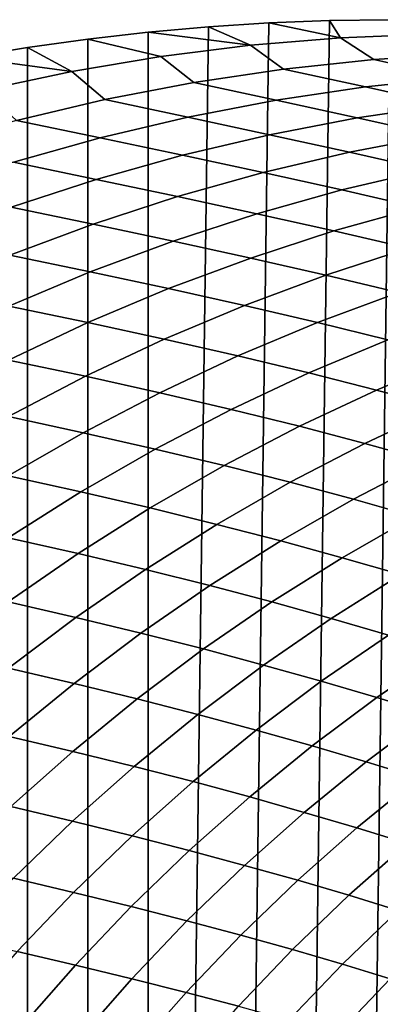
# Model space of a CAD drawing. Header units: metres. Extents: x -166 to 33, y -71 to 34.
# Tile 292 of 332: x -4.1 to -0.38, y 13.3 to 23.47. Entities that reach past the tile are written whole.
import ezdxf

# ---------------------------------------------------------------- set-up
doc = ezdxf.new("R2010")
doc.units = ezdxf.units.M
doc.layers.add('solid_12208131', color=7, linetype='CONTINUOUS')

msp = doc.modelspace()

# ---------------------------------------------------------------- linework, layer by layer
at = {"layer": 'solid_12208131'}
for points in [[(-1.717989, 23.206047, 3.289073), (-2.151137, 23.398741, -0.2), (-2.774476, 23.342779, -0.2)], [(-2.774475, -23.342779, -0.2), (-2.774476, 23.342779, -0.2), (-2.151137, 23.398741, -0.2)], [(-2.774475, -23.342779, -0.2), (-2.151137, 23.398741, -0.2), (-1.527616, 23.438745, -0.2), (-2.151136, -23.398741, -0.2)], [(-1.717989, 23.206047, 3.289073), (-0.789538, 23.283529, 3.093416), (-1.527616, 23.438745, -0.2), (-2.151137, 23.398741, -0.2)], [(-2.151136, -23.398741, -0.2), (-1.527616, 23.438745, -0.2), (-0.904007, 23.462786, -0.2), (-1.527616, -23.438745, -0.2)], [(-1.527616, -23.438745, -0.2), (-0.904007, 23.462786, -0.2), (-0.280734, 23.470848, -0.2), (-0.904007, -23.462786, -0.2)], [(-0.789538, 23.283529, 3.093416), (-0.904007, 23.462786, -0.2), (-1.527616, 23.438745, -0.2)], [(-0.789538, 23.283529, 3.093416), (0.141186, 23.322109, 2.89728), (-0.280734, 23.470848, -0.2), (-0.904007, 23.462786, -0.2)], [(-0.904007, -23.462786, -0.2), (-0.280734, 23.470848, -0.2), (0.342411, 23.462917, -0.2), (-0.280734, -23.470848, -0.2)], [(-2.642634, 23.089973, 3.483927), (-1.717989, 23.206047, 3.289073), (-2.774476, 23.342779, -0.2), (-3.397375, 23.270796, -0.2)], [(-2.774475, -23.342779, -0.2), (-3.397374, -23.270798, -0.2), (-3.397375, 23.270796, -0.2), (-2.774476, 23.342779, -0.2)], [(-0.444614, 23.059494, 7.168937), (0.489808, 23.119196, 6.974254), (0.141186, 23.322109, 2.89728), (-0.789538, 23.283529, 3.093416)], [(-3.561941, 22.935623, 3.677657), (-2.642634, 23.089973, 3.483927), (-3.397375, 23.270796, -0.2), (-4.019482, 23.182823, -0.2)], [(-3.397374, -23.270798, -0.2), (-4.019482, -23.182823, -0.2), (-4.019482, 23.182823, -0.2), (-3.397375, 23.270796, -0.2)], [(-2.302404, 22.822191, 7.555998), (-1.375878, 22.960386, 7.362961), (-1.717989, 23.206047, 3.289073), (-2.642634, 23.089973, 3.483927)], [(-1.375878, 22.960386, 7.362961), (-0.444614, 23.059494, 7.168937), (-0.789538, 23.283529, 3.093416), (-1.717989, 23.206047, 3.289073)], [(-3.561941, 22.935623, 3.677657), (-4.019482, 23.182823, -0.2), (-4.639241, 23.078981, -0.2)], [(-4.019482, -23.182823, -0.2), (-4.63924, -23.078981, -0.2), (-4.639241, 23.078981, -0.2), (-4.019482, 23.182823, -0.2)], [(-3.222612, 22.645229, 7.747719), (-2.302404, 22.822191, 7.555998), (-2.642634, 23.089973, 3.483927), (-3.561941, 22.935623, 3.677657)], [(0.392262, 22.874111, 11.139248), (1.319751, 22.933334, 10.948932), (0.489808, 23.119196, 6.974254), (-0.444614, 23.059494, 7.168937)], [(-4.474378, 22.743303, 3.869939), (-3.561941, 22.935623, 3.677657), (-4.639241, 23.078981, -0.2), (-4.832397, 23.043291, -0.2)], [(-0.532091, 22.775797, 11.328921), (0.392262, 22.874111, 11.139248), (-0.444614, 23.059494, 7.168937), (-1.375878, 22.960386, 7.362961)], [(-4.134924, 22.429825, 7.937795), (-3.222612, 22.645229, 7.747719), (-3.561941, 22.935623, 3.677657), (-4.474378, 22.743303, 3.869939)], [(-1.451741, 22.638712, 11.517631), (-0.532091, 22.775797, 11.328921), (-1.375878, 22.960386, 7.362961), (-2.302404, 22.822191, 7.555998)], [(-2.365121, 22.463173, 11.705051), (-1.451741, 22.638712, 11.517631), (-2.302404, 22.822191, 7.555998), (-3.222612, 22.645229, 7.747719)], [(0.297725, 22.592165, 15.295543), (1.215322, 22.689686, 15.110834), (0.392262, 22.874111, 11.139248), (-0.532091, 22.775797, 11.328921)], [(-0.615203, 22.456182, 15.479311), (0.297725, 22.592165, 15.295543), (-0.532091, 22.775797, 11.328921), (-1.451741, 22.638712, 11.517631)], [(-3.270662, 22.249498, 11.890865), (-2.365121, 22.463173, 11.705051), (-3.222612, 22.645229, 7.747719), (-4.134924, 22.429825, 7.937795)], [(-1.521907, 22.282059, 15.661827), (-0.615203, 22.456182, 15.479311), (-1.451741, 22.638712, 11.517631), (-2.365121, 22.463173, 11.705051)], [(0.204393, 22.274042, 19.44158), (1.11072, 22.40892, 19.263346), (0.297725, 22.592165, 15.295543), (-0.615203, 22.456182, 15.479311)], [(-4.166797, 21.998007, 12.074748), (-3.270662, 22.249498, 11.890865), (-4.134924, 22.429825, 7.937795), (-5.037759, 22.176296, 8.125896)], [(-2.42083, 22.070107, 15.842776), (-1.521907, 22.282059, 15.661827), (-2.365121, 22.463173, 11.705051), (-3.270662, 22.249498, 11.890865)], [(-0.695755, 22.10133, 19.618599), (0.204393, 22.274042, 19.44158), (-0.615203, 22.456182, 15.479311), (-1.521907, 22.282059, 15.661827)], [(-1.588177, 21.891094, 19.794098), (-0.695755, 22.10133, 19.618599), (-1.521907, 22.282059, 15.661827), (-2.42083, 22.070107, 15.842776)], [(0.110549, 21.920427, 23.575884), (1.004227, 22.091726, 23.404945), (0.204393, 22.274042, 19.44158), (-0.695755, 22.10133, 19.618599)], [(-3.310415, 21.820642, 16.021847), (-2.42083, 22.070107, 15.842776), (-3.270662, 22.249498, 11.890865), (-4.166797, 21.998007, 12.074748)], [(-2.47133, 21.643654, 19.967773), (-1.588177, 21.891094, 19.794098), (-2.42083, 22.070107, 15.842776), (-3.310415, 21.820642, 16.021847)], [(-0.77546, 21.711914, 23.745356), (0.110549, 21.920427, 23.575884), (-0.695755, 22.10133, 19.618599), (-1.588177, 21.891094, 19.794098)], [(-4.189106, 21.533981, 16.198723), (-3.310415, 21.820642, 16.021847), (-4.166797, 21.998007, 12.074748), (-5.051959, 21.709019, 12.25638)], [(-1.652266, 21.466497, 23.913065), (-0.77546, 21.711914, 23.745356), (-1.588177, 21.891094, 19.794098), (-2.47133, 21.643654, 19.967773)], [(0.014547, 21.532009, 27.696823), (0.8942, 21.738794, 27.533993), (0.110549, 21.920427, 23.575884), (-0.77546, 21.711914, 23.745356)], [(-3.343668, 21.359318, 20.139324), (-2.47133, 21.643654, 19.967773), (-3.310415, 21.820642, 16.021847), (-4.189106, 21.533981, 16.198723)], [(-0.855969, 21.288626, 27.857964), (0.014547, 21.532009, 27.696823), (-0.77546, 21.711914, 23.745356), (-1.652266, 21.466497, 23.913065)], [(-2.518334, 21.184488, 24.078722), (-1.652266, 21.466497, 23.913065), (-2.47133, 21.643654, 19.967773), (-3.343668, 21.359318, 20.139324)], [(-4.203646, 21.038403, 20.308443), (-3.343668, 21.359318, 20.139324), (-4.189106, 21.533981, 16.198723), (-5.055348, 21.210442, 16.373095)], [(-1.715825, 21.008955, 28.017132), (-0.855969, 21.288626, 27.857964), (-1.652266, 21.466497, 23.913065), (-2.518334, 21.184488, 24.078722)], [(-0.085186, 21.109495, 31.802658), (0.779068, 21.350828, 31.648733), (0.014547, 21.532009, 27.696823), (-0.855969, 21.288626, 27.857964)], [(-3.372132, 20.866199, 24.242033), (-2.518334, 21.184488, 24.078722), (-3.343668, 21.359318, 20.139324), (-4.203646, 21.038403, 20.308443)], [(-0.938858, 20.832178, 31.954697), (-0.085186, 21.109495, 31.802658), (-0.855969, 21.288626, 27.857964), (-1.715825, 21.008955, 28.017132)], [(-2.563498, 20.693302, 28.174044), (-1.715825, 21.008955, 28.017132), (-2.518334, 21.184488, 24.078722), (-3.372132, 20.866199, 24.242033)], [(-0.189963, 20.65362, 35.892685), (0.657501, 20.928558, 35.748314), (-0.085186, 21.109495, 31.802658), (-0.938858, 20.832178, 31.954697)], [(-4.212131, 20.511951, 24.402702), (-3.372132, 20.866199, 24.242033), (-4.203646, 21.038403, 20.308443), (-5.049725, 20.681231, 20.474829)], [(-1.780434, 20.519182, 32.10458), (-0.938858, 20.832178, 31.954697), (-1.715825, 21.008955, 28.017132), (-2.563498, 20.693302, 28.174044)], [(-3.397471, 20.34199, 28.328419), (-2.563498, 20.693302, 28.174044), (-3.372132, 20.866199, 24.242033), (-4.212131, 20.511951, 24.402702)], [(-1.025421, 20.343307, 36.035011), (-0.189963, 20.65362, 35.892685), (-0.938858, 20.832178, 31.954697), (-1.780434, 20.519182, 32.10458)], [(-2.608408, 20.170826, 32.252045), (-1.780434, 20.519182, 32.10458), (-2.563498, 20.693302, 28.174044), (-3.397471, 20.34199, 28.328419)], [(-0.300724, 20.165148, 39.96796), (0.528519, 20.47274, 39.8335), (-0.189963, 20.65362, 35.892685), (-1.025421, 20.343307, 36.035011)], [(-4.216335, 19.955608, 28.479998), (-3.397471, 20.34199, 28.328419), (-4.212131, 20.511951, 24.402702), (-5.036912, 20.122341, 24.560463)], [(-1.847375, 19.997938, 36.175034), (-1.025421, 20.343307, 36.035011), (-1.780434, 20.519182, 32.10458), (-2.608408, 20.170826, 32.252045)], [(-3.421384, 19.787697, 32.396835), (-2.608408, 20.170826, 32.252045), (-3.397471, 20.34199, 28.328419), (-4.216335, 19.955608, 28.479998)], [(-1.116565, 19.822803, 40.10025), (-0.300724, 20.165148, 39.96796), (-1.025421, 20.343307, 36.035011), (-1.847375, 19.997938, 36.175034)], [(-2.654439, 19.618093, 36.312523), (-1.847375, 19.997938, 36.175034), (-2.608408, 20.170826, 32.252045), (-3.421384, 19.787697, 32.396835)], [(-0.417298, 19.645061, 44.030544), (0.39227, 19.984333, 43.906044), (-0.300724, 20.165148, 39.96796), (-1.116565, 19.822803, 40.10025)], [(-4.218073, 19.370653, 32.538727), (-3.421384, 19.787697, 32.396835), (-4.216335, 19.955608, 28.479998), (-5.018796, 19.535025, 28.62854)], [(-1.917626, 19.446287, 40.230141), (-1.116565, 19.822803, 40.10025), (-1.847375, 19.997938, 36.175034), (-2.654439, 19.618093, 36.312523)], [(1.054834, 19.800987, 47.851639), (0.39227, 19.984333, 43.906044), (-0.417298, 19.645061, 44.030544), (0.25173, 19.46483, 47.96859)], [(-3.445336, 19.204624, 36.447254), (-2.654439, 19.618093, 36.312523), (-3.421384, 19.787697, 32.396835), (-4.218073, 19.370653, 32.538727)], [(-1.212202, 19.271923, 44.15279), (-0.417298, 19.645061, 44.030544), (-1.116565, 19.822803, 40.10025), (-1.917626, 19.446287, 40.230141)], [(0.25173, 19.46483, 47.96859), (-0.417298, 19.645061, 44.030544), (-1.212202, 19.271923, 44.15279), (-0.536826, 19.095118, 48.08342)], [(-2.702641, 19.03644, 40.35743), (-1.917626, 19.446287, 40.230141), (-2.654439, 19.618093, 36.312523), (-3.445336, 19.204624, 36.447254)], [(-1.991182, 18.865751, 44.272591), (-1.212202, 19.271923, 44.15279), (-1.917626, 19.446287, 40.230141), (-2.702641, 19.03644, 40.35743)], [(0.892205, 19.282322, 51.916302), (0.25173, 19.46483, 47.96859), (-0.536826, 19.095118, 48.08342), (0.110206, 18.916079, 52.02417)], [(-4.218794, 18.758392, 36.579018), (-3.445336, 19.204624, 36.447254), (-4.218073, 19.370653, 32.538727), (-4.997196, 18.920561, 32.67749)], [(-1.309586, 18.692675, 48.195953), (-0.536826, 19.095118, 48.08342), (-1.212202, 19.271923, 44.15279), (-1.991182, 18.865751, 44.272591)], [(-3.470345, 18.594118, 40.481915), (-2.702641, 19.03644, 40.35743), (-3.445336, 19.204624, 36.447254), (-4.218794, 18.758392, 36.579018)], [(-2.752986, 18.427397, 44.389744), (-1.991182, 18.865751, 44.272591), (-2.702641, 19.03644, 40.35743), (-3.470345, 18.594118, 40.481915)], [(0.110206, 18.916079, 52.02417), (-0.536826, 19.095118, 48.08342), (-1.309586, 18.692675, 48.195953), (-0.656129, 18.517412, 52.129883)], [(0.730133, 18.735003, 55.974579), (0.110206, 18.916079, 52.02417), (-0.656129, 18.517412, 52.129883), (-0.029589, 18.340155, 56.07391)], [(-2.065306, 18.258343, 48.306), (-1.309586, 18.692675, 48.195953), (-1.991182, 18.865751, 44.272591), (-2.752986, 18.427397, 44.389744)], [(-4.219477, 18.120173, 40.603386), (-3.470345, 18.594118, 40.481915), (-4.218794, 18.758392, 36.579018), (-4.97354, 18.28026, 36.707592)], [(-0.656129, 18.517412, 52.129883), (-1.309586, 18.692675, 48.195953), (-2.065306, 18.258343, 48.306), (-1.405566, 18.087154, 52.233261)], [(-3.49636, 17.957703, 44.504066), (-2.752986, 18.427397, 44.389744), (-3.470345, 18.594118, 40.481915), (-4.219477, 18.120173, 40.603386)], [(-0.772559, 17.914017, 56.171055), (-0.029589, 18.340155, 56.07391), (-0.656129, 18.517412, 52.129883), (-1.405566, 18.087154, 52.233261)], [(-2.802744, 17.792959, 48.413387), (-2.065306, 18.258343, 48.306), (-2.752986, 18.427397, 44.389744), (-3.49636, 17.957703, 44.504066)], [(0.571298, 18.16116, 60.026966), (-0.029589, 18.340155, 56.07391), (-0.772559, 17.914017, 56.171055), (-0.165051, 17.739187, 60.118263)], [(-1.405566, 18.087154, 52.233261), (-2.065306, 18.258343, 48.306), (-2.802744, 17.792959, 48.413387), (-2.136873, 17.626137, 52.334141)], [(-4.22005, 17.457518, 44.61536), (-3.49636, 17.957703, 44.504066), (-4.219477, 18.120173, 40.603386), (-4.948774, 17.615461, 40.721642)], [(-1.497555, 17.457415, 56.265846), (-0.772559, 17.914017, 56.171055), (-1.405566, 18.087154, 52.233261), (-2.136873, 17.626137, 52.334141)], [(-3.520657, 17.297365, 48.517933), (-2.802744, 17.792959, 48.413387), (-3.49636, 17.957703, 44.504066), (-4.22005, 17.457518, 44.61536)], [(-0.165051, 17.739187, 60.118263), (-0.772559, 17.914017, 56.171055), (-1.497555, 17.457415, 56.265846), (-0.883586, 17.287045, 60.207352)], [(-2.136873, 17.626137, 52.334141), (-2.802744, 17.792959, 48.413387), (-3.520657, 17.297365, 48.517933), (-2.848816, 17.135189, 52.432346)], [(0.418293, 17.562943, 64.073814), (-0.165051, 17.739187, 60.118263), (-0.883586, 17.287045, 60.207352), (-0.29366, 17.115303, 64.157532)], [(-2.203354, 16.971169, 56.358131), (-1.497555, 17.457415, 56.265846), (-2.136873, 17.626137, 52.334141), (-2.848816, 17.135189, 52.432346)], [(-4.2178, 16.772396, 48.619453), (-3.520657, 17.297365, 48.517933), (-4.22005, 17.457518, 44.61536), (-4.922805, 16.927689, 44.723434)], [(-0.883586, 17.287045, 60.207352), (-1.497555, 17.457415, 56.265846), (-2.203354, 16.971169, 56.358131), (-1.583097, 16.805548, 60.294083)], [(-3.540163, 16.615147, 52.527714), (-2.848816, 17.135189, 52.432346), (-3.520657, 17.297365, 48.517933), (-4.2178, 16.772396, 48.619453)], [(-0.29366, 17.115303, 64.157532), (-0.883586, 17.287045, 60.207352), (-1.583097, 16.805548, 60.294083), (-0.986764, 16.638601, 64.239037)], [(-2.888736, 16.456104, 56.447746), (-2.203354, 16.971169, 56.358131), (-2.848816, 17.135189, 52.432346), (-3.540163, 16.615147, 52.527714)], [(-0.29366, 17.115303, 64.157532), (-0.986764, 16.638601, 64.239037), (-0.414353, 16.469667, 68.192001), (0.272157, 16.941553, 68.11544)], [(-1.583097, 16.805548, 60.294083), (-2.203354, 16.971169, 56.358131), (-2.888736, 16.456104, 56.447746), (-2.262371, 16.295515, 60.378304)], [(0.137005, 16.300148, 72.151634), (0.816871, 16.767176, 72.079765), (0.272157, 16.941553, 68.11544), (-0.414353, 16.469667, 68.192001)], [(-0.986764, 16.638601, 64.239037), (-1.583097, 16.805548, 60.294083), (-2.262371, 16.295515, 60.378304), (-1.659816, 16.133642, 64.318192)], [(-4.209682, 16.066835, 52.620068), (-3.540163, 16.615147, 52.527714), (-4.2178, 16.772396, 48.619453), (-4.892931, 16.218895, 48.717766)], [(-3.552477, 15.913044, 56.534527), (-2.888736, 16.456104, 56.447746), (-3.540163, 16.615147, 52.527714), (-4.209682, 16.066835, 52.620068)], [(-0.986764, 16.638601, 64.239037), (-1.659816, 16.133642, 64.318192), (-1.081002, 15.969815, 68.26635), (-0.414353, 16.469667, 68.192001)], [(-2.262371, 16.295515, 60.378304), (-2.888736, 16.456104, 56.447746), (-3.552477, 15.913044, 56.534527), (-2.920198, 15.757757, 60.459866)], [(-0.523193, 15.805444, 72.221436), (0.137005, 16.300148, 72.151634), (-0.414353, 16.469667, 68.192001), (-1.081002, 15.969815, 68.26635)], [(-1.659816, 16.133642, 64.318192), (-2.262371, 16.295515, 60.378304), (-2.920198, 15.757757, 60.459866), (-2.311618, 15.601235, 64.394836)], [(0.013915, 15.640134, 76.182373), (0.667581, 16.129665, 76.116928), (0.137005, 16.300148, 72.151634), (-0.523193, 15.805444, 72.221436)], [(-1.659816, 16.133642, 64.318192), (-2.311618, 15.601235, 64.394836), (-1.726601, 15.442795, 68.338356), (-1.081002, 15.969815, 68.26635)], [(-4.193355, 15.342811, 56.618324), (-3.552477, 15.913044, 56.534527), (-4.209682, 16.066835, 52.620068), (-4.856137, 15.491091, 52.709244)], [(-1.162545, 15.28385, 72.289024), (-0.523193, 15.805444, 72.221436), (-1.081002, 15.969815, 68.26635), (-1.726601, 15.442795, 68.338356)], [(-2.920198, 15.757757, 60.459866), (-3.552477, 15.913044, 56.534527), (-4.193355, 15.342811, 56.618324), (-3.555365, 15.193091, 60.538616)], [(-0.619111, 15.123996, 76.24575), (0.013915, 15.640134, 76.182373), (-0.523193, 15.805444, 72.221436), (-1.162545, 15.28385, 72.289024)], [(-2.311618, 15.601235, 64.394836), (-2.920198, 15.757757, 60.459866), (-3.555365, 15.193091, 60.538616), (-2.940969, 15.042187, 64.468849)], [(-2.311618, 15.601235, 64.394836), (-2.940969, 15.042187, 64.468849), (-2.349962, 14.889405, 68.407875), (-1.726601, 15.442795, 68.338356)], [(-0.096082, 14.963226, 80.207512), (0.530545, 15.473878, 80.148193), (0.013915, 15.640134, 76.182373), (-0.619111, 15.123996, 76.24575)], [(-1.779873, 14.736158, 72.354286), (-1.162545, 15.28385, 72.289024), (-1.726601, 15.442795, 68.338356), (-2.349962, 14.889405, 68.407875)], [(-3.555365, 15.193091, 60.538616), (-4.193355, 15.342811, 56.618324), (-4.810147, 14.746228, 56.698971), (-4.166662, 14.602334, 60.614407)], [(-1.230332, 14.582032, 76.306946), (-0.619111, 15.123996, 76.24575), (-1.162545, 15.28385, 72.289024), (-1.779873, 14.736158, 72.354286)], [(-2.940969, 15.042187, 64.468849), (-3.555365, 15.193091, 60.538616), (-4.166662, 14.602334, 60.614407), (-3.546668, 14.457303, 64.540077)], [(-0.701125, 14.427024, 80.264786), (-0.096082, 14.963226, 80.207512), (-0.619111, 15.123996, 76.24575), (-1.230332, 14.582032, 76.306946)], [(-2.940969, 15.042187, 64.468849), (-3.546668, 14.457303, 64.540077), (-2.949895, 14.310446, 68.474785), (-2.349962, 14.889405, 68.407875)], [(-0.192299, 14.271056, 84.226799), (0.406497, 14.801461, 84.17334), (-0.096082, 14.963226, 80.207512), (-0.701125, 14.427024, 80.264786)], [(-2.374002, 14.16316, 72.417099), (-1.779873, 14.736158, 72.354286), (-2.349962, 14.889405, 68.407875), (-2.949895, 14.310446, 68.474785)], [(-1.818582, 14.015027, 76.365845), (-1.230332, 14.582032, 76.306946), (-1.779873, 14.736158, 72.354286), (-2.374002, 14.16316, 72.417099)], [(-3.546668, 14.457303, 64.540077), (-4.166662, 14.602334, 60.614407), (-4.752944, 13.986366, 60.687099), (-4.127582, 13.847459, 64.608391)], [(-1.283429, 13.866046, 80.319908), (-0.701125, 14.427024, 80.264786), (-1.230332, 14.582032, 76.306946), (-1.818582, 14.015027, 76.365845)], [(-3.546668, 14.457303, 64.540077), (-4.127582, 13.847459, 64.608391), (-3.525279, 13.70678, 68.538956), (-2.949895, 14.310446, 68.474785)], [(-0.768591, 13.716143, 84.278244), (-0.192299, 14.271056, 84.226799), (-0.701125, 14.427024, 80.264786), (-1.283429, 13.866046, 80.319908)], [(-2.943818, 13.565711, 72.477341), (-2.374002, 14.16316, 72.417099), (-2.949895, 14.310446, 68.474785), (-3.525279, 13.70678, 68.538956)], [(-0.274114, 13.565242, 88.239799), (0.296101, 14.11405, 88.191971), (-0.192299, 14.271056, 84.226799), (-0.768591, 13.716143, 84.278244)], [(-2.38276, 13.423827, 76.422333), (-1.818582, 14.015027, 76.365845), (-2.374002, 14.16316, 72.417099), (-2.943818, 13.565711, 72.477341)], [(-1.841905, 13.281131, 80.372772), (-1.283429, 13.866046, 80.319908), (-1.818582, 14.015027, 76.365845), (-2.38276, 13.423827, 76.422333)], [(-4.127582, 13.847459, 64.608391), (-4.682841, 13.213798, 64.673683), (-4.075252, 13.079542, 68.600288), (-3.525279, 13.70678, 68.538956)], [(-1.3213, 13.13755, 84.327583), (-0.768591, 13.716143, 84.278244), (-1.283429, 13.866046, 80.319908), (-1.841905, 13.281131, 80.372772)], [(-3.488469, 12.944931, 72.53492), (-2.943818, 13.565711, 72.477341), (-3.525279, 13.70678, 68.538956), (-4.075252, 13.079542, 68.600288)], [(-0.820995, 12.993014, 88.285675), (-0.274114, 13.565242, 88.239799), (-0.768591, 13.716143, 84.278244), (-1.3213, 13.13755, 84.327583)], [(-2.922023, 12.80954, 76.476318), (-2.38276, 13.423827, 76.422333), (-2.943818, 13.565711, 72.477341), (-3.488469, 12.944931, 72.53492)], [(-0.341013, 12.847451, 92.246223), (0.199979, 13.413268, 92.203789), (-0.274114, 13.565242, 88.239799), (-0.820995, 12.993014, 88.285675)], [(-2.375717, 12.673373, 80.423309), (-1.841905, 13.281131, 80.372772), (-2.38276, 13.423827, 76.422333), (-2.922023, 12.80954, 76.476318)]]:
    msp.add_3dface(points, dxfattribs=at)

doc.saveas('drawing.dxf')
